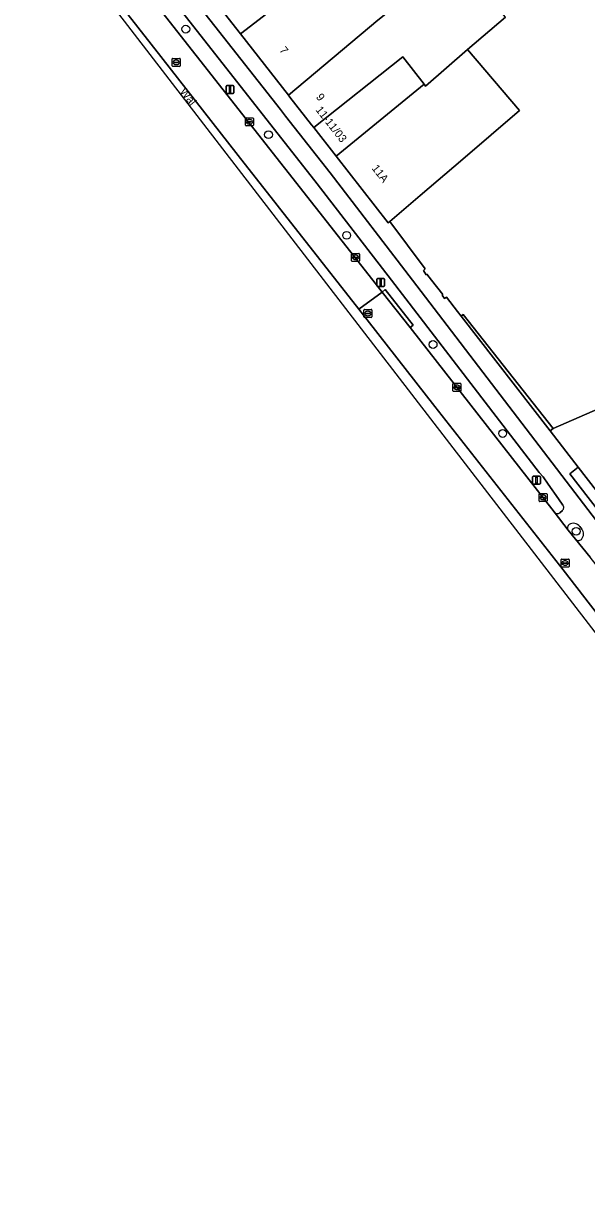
# Model space of a CAD drawing. Extents: x 161087 to 161926, y 382572 to 383873.
# Drawn here: x 161322.6 to 161392.9, y 382884.6 to 383032.1 of the extents above; entities that cross this region are included whole.
import ezdxf

# ---------------------------------------------------------------- set-up
doc = ezdxf.new("R2010")
doc.units = 0
for name, color, linetype in [('IMGEO_Berm_open', 7, 'Continuous'), ('IMGEO_Boom', 7, 'Continuous'), ('IMGEO_Erf', 7, 'Continuous'), ('IMGEO_Fietspad_gesloten', 7, 'Continuous'), ('IMGEO_Kolk', 7, 'Continuous'), ('IMGEO_Lichtmast', 7, 'Continuous'), ('IMGEO_Openbare_ruimte_label', 7, 'Continuous'), ('IMGEO_OVBaan_gesloten', 7, 'Continuous'), ('IMGEO_Pand', 7, 'Continuous'), ('IMGEO_Pand_nummerreeks', 7, 'Continuous'), ('IMGEO_Pand_overbouw', 7, 'Continuous'), ('IMGEO_Rijbaan_lokaal_gesloten', 7, 'Continuous'), ('IMGEO_Rioolput', 7, 'Continuous'), ('IMGEO_Verkeerseiland_onvherhard', 7, 'Continuous'), ('IMGEO_Voetgangersgebied_open', 7, 'Continuous'), ('IMGEO_Voetpad_open', 7, 'Continuous')]:
    doc.layers.add(name, color=color, linetype=linetype)

msp = doc.modelspace()

# ---------------------------------------------------------------- linework, layer by layer
at = {"layer": 'IMGEO_Berm_open'}
for points in [[(161389.95, 382971.93), (161389.41, 382972.72), (161388.13, 382974.53), (161387.47, 382975.44), (161387, 382976), (161368.52, 383000), (161359.24, 383012.06), (161324.61, 383056.16)], [(161322.57, 383055.61), (161323.27, 383054.64), (161325.44, 383051.89), (161366.21, 383000), (161367.36, 382998.52), (161367.76, 382998.83), (161371.24, 382994.39), (161370.85, 382994.09), (161388.86, 382971.06)], [(161389.57, 382970.96), (161389.89, 382971.26)]]:
    msp.add_lwpolyline(points, dxfattribs=at)
for centre, radius, start, end in [((161389.6, 382971.62), 0.463, 308.5817, 42.4392), ((161389.27, 382971.39), 0.525, 219.7231, 305.4695)]:
    msp.add_arc(centre, radius, start, end, dxfattribs=at)
at = {"layer": 'IMGEO_Boom'}
for centre in [(161342.83, 383031.37), (161353.17, 383018.18), (161362.93, 383005.61), (161373.73, 382991.98), (161382.42, 382980.87), (161391.61, 382968.65)]:
    msp.add_circle(centre, 0.489, dxfattribs=at)
at = {"layer": 'IMGEO_Erf'}
msp.add_lwpolyline([(161382.78, 383032.86), (161378.04, 383028.82), (161384.54, 383021.19), (161377.43, 383015.13), (161372.12, 383010.6), (161368.32, 383007.36), (161372.75, 383001.43), (161372.53, 383001.22), (161372.85, 383000.67), (161372.94, 383000.77), (161373.55, 383000), (161374.96, 382998.24), (161374.86, 382998.14), (161375.17, 382997.73), (161375.42, 382997.89), (161376.8, 382996.09), (161377.24, 382995.52), (161377.49, 382995.71), (161388.74, 382981.5), (161410.14, 382990.82)], dxfattribs=at)
at = {"layer": 'IMGEO_Fietspad_gesloten'}
for points in [[(161371.14, 383000), (161360.86, 383013.41), (161355.3, 383020.49), (161354.66, 383021.31), (161325.56, 383058.32), (161324.75, 383059.32), (161323.08, 383057.94), (161323.2, 383057.89), (161324.61, 383056.16), (161359.24, 383012.06), (161368.52, 383000), (161387, 382976), (161387.47, 382975.44), (161388.13, 382974.53), (161389.41, 382972.72), (161389.95, 382971.93)], [(161476.38, 382845.5), (161473.21, 382850.5), (161469.27, 382856.91), (161434.89, 382912.7), (161425.74, 382927.54), (161423, 382931.73), (161421.79, 382933.51), (161421.71, 382933.62), (161420.78, 382934.98), (161418.67, 382938), (161418.42, 382938.34), (161418.17, 382938.68), (161416.01, 382941.49), (161413.74, 382944.45), (161413.38, 382944.91), (161412.67, 382945.83), (161395.78, 382967.85), (161371.14, 383000)], [(161388.86, 382971.06), (161390.62, 382968.78)], [(161389.89, 382971.26), (161389.57, 382970.96)], [(161392.06, 382969.25), (161392.3, 382968.93)], [(161391.51, 382967.66), (161393.34, 382965.41)]]:
    msp.add_lwpolyline(points, dxfattribs=at)
for centre, radius, start, end in [((161389.6, 382971.62), 0.463, 308.5817, 42.4392), ((161389.27, 382971.39), 0.525, 219.7231, 305.4695), ((161391.03, 382969.08), 0.5, 123.8715, 216.1861), ((161391.27, 382968.67), 0.974, 36.3928, 122.5741), ((161391.9, 382968.01), 0.521, 221.5762, 314.4791), ((161391.59, 382968.3), 0.945, 315.6491, 41.5934)]:
    msp.add_arc(centre, radius, start, end, dxfattribs=at)
at = {"layer": 'IMGEO_Kolk'}
for p, q in [((161350.29, 383019.36), (161350.29, 383020.22)), ((161350.36, 383020.29), (161351.21, 383020.29)), ((161351.21, 383019.29), (161350.36, 383019.29)), ((161350.54, 383019.78), (161350.54, 383019.8)), ((161350.98, 383019.75), (161350.58, 383019.75)), ((161350.59, 383019.83), (161350.98, 383019.83)), ((161350.77, 383020.07), (161350.8, 383020.07)), ((161350.8, 383019.51), (161350.77, 383019.51)), ((161351.03, 383019.8), (161351.03, 383019.78)), ((161351.29, 383020.22), (161351.29, 383019.36)), ((161363.54, 383002.43), (161363.54, 383003.28)), ((161363.61, 383003.36), (161364.47, 383003.36)), ((161364.03, 383003.14), (161364.05, 383003.14)), ((161364.54, 383003.28), (161364.54, 383002.43)), ((161364.47, 383002.36), (161363.61, 383002.36)), ((161363.8, 383002.85), (161363.8, 383002.86)), ((161363.84, 383002.9), (161364.24, 383002.9)), ((161364.24, 383002.81), (161363.84, 383002.81)), ((161364.05, 383002.58), (161364.02, 383002.58)), ((161364.28, 383002.86), (161364.28, 383002.85)), ((161376.21, 382986.2), (161376.21, 382987.05)), ((161376.29, 382987.13), (161377.14, 382987.13)), ((161376.7, 382986.9), (161376.72, 382986.9)), ((161377.21, 382987.05), (161377.21, 382986.2)), ((161377.14, 382986.12), (161376.29, 382986.12)), ((161376.47, 382986.62), (161376.47, 382986.63)), ((161376.51, 382986.67), (161376.91, 382986.67)), ((161376.91, 382986.58), (161376.51, 382986.58)), ((161376.72, 382986.35), (161376.7, 382986.35)), ((161376.95, 382986.63), (161376.95, 382986.62)), ((161386.98, 382972.44), (161386.98, 382973.29)), ((161387.05, 382973.37), (161387.91, 382973.37)), ((161387.91, 382972.37), (161387.05, 382972.37)), ((161387.24, 382972.86), (161387.24, 382972.87)), ((161387.28, 382972.91), (161387.68, 382972.91)), ((161387.67, 382972.82), (161387.28, 382972.82)), ((161387.49, 382972.59), (161387.46, 382972.59)), ((161387.47, 382973.15), (161387.49, 382973.15)), ((161387.72, 382972.87), (161387.72, 382972.86)), ((161387.98, 382973.29), (161387.98, 382972.44))]:
    msp.add_line(p, q, dxfattribs=at)
for points in [[(161350.29, 383019.36), (161350.29, 383020.22)], [(161350.36, 383020.29), (161351.21, 383020.29)], [(161351.21, 383019.29), (161350.36, 383019.29)], [(161351.29, 383020.22), (161351.29, 383019.36)], [(161363.54, 383002.43), (161363.54, 383003.28)], [(161363.61, 383003.36), (161364.47, 383003.36)], [(161364.54, 383003.28), (161364.54, 383002.43)], [(161364.47, 383002.36), (161363.61, 383002.36)], [(161376.21, 382986.2), (161376.21, 382987.05)], [(161376.29, 382987.13), (161377.14, 382987.13)], [(161377.21, 382987.05), (161377.21, 382986.2)], [(161377.14, 382986.12), (161376.29, 382986.12)], [(161386.98, 382972.44), (161386.98, 382973.29)], [(161387.05, 382973.37), (161387.91, 382973.37)], [(161387.91, 382972.37), (161387.05, 382972.37)], [(161387.98, 382973.29), (161387.98, 382972.44)]]:
    msp.add_lwpolyline(points, dxfattribs=at)
for centre, radius, start, end in [((161350.36, 383020.21), 0.0765, 91.552, 178.448), ((161350.36, 383020.21), 0.0765, 91.552, 178.448), ((161350.36, 383019.37), 0.0765, 181.552, 268.448), ((161350.36, 383019.37), 0.0765, 181.552, 268.448), ((161350.58, 383019.79), 0.0403, 85.8775, 175.7526), ((161350.58, 383019.78), 0.0366, 178.938, 274.7102), ((161350.99, 383019.79), 0.0386, 1.7309, 96.639), ((161350.99, 383019.79), 0.043, 264.8664, 352.4533), ((161351.21, 383020.21), 0.0765, 1.552, 88.448), ((161351.21, 383020.21), 0.0765, 1.552, 88.448), ((161351.21, 383019.37), 0.0765, 271.552, 358.448), ((161351.21, 383019.37), 0.0765, 271.552, 358.448), ((161363.62, 383003.28), 0.0765, 91.552, 178.448), ((161363.62, 383003.28), 0.0765, 91.552, 178.448), ((161364.46, 383003.28), 0.0765, 1.552, 88.448), ((161364.46, 383003.28), 0.0765, 1.552, 88.448), ((161363.62, 383002.43), 0.0765, 181.552, 268.448), ((161363.62, 383002.43), 0.0765, 181.552, 268.448), ((161363.84, 383002.86), 0.0403, 85.8775, 175.7526), ((161363.83, 383002.85), 0.0366, 178.938, 274.7102), ((161364.24, 383002.86), 0.0386, 1.7309, 96.639), ((161364.24, 383002.86), 0.043, 264.8664, 352.4533), ((161364.46, 383002.43), 0.0765, 271.552, 358.448), ((161364.46, 383002.43), 0.0765, 271.552, 358.448), ((161376.29, 382987.05), 0.0765, 91.552, 178.448), ((161376.29, 382987.05), 0.0765, 91.552, 178.448), ((161377.14, 382987.05), 0.0765, 1.552, 88.448), ((161377.14, 382987.05), 0.0765, 1.552, 88.448), ((161376.29, 382986.2), 0.0765, 181.552, 268.448), ((161376.29, 382986.2), 0.0765, 181.552, 268.448), ((161376.51, 382986.63), 0.0403, 85.8775, 175.7526), ((161376.51, 382986.62), 0.0366, 178.938, 274.7102), ((161376.92, 382986.63), 0.0386, 1.7309, 96.639), ((161376.91, 382986.62), 0.043, 264.8664, 352.4533), ((161377.14, 382986.2), 0.0765, 271.552, 358.448), ((161377.14, 382986.2), 0.0765, 271.552, 358.448), ((161387.05, 382973.29), 0.0765, 91.552, 178.448), ((161387.05, 382973.29), 0.0765, 91.552, 178.448), ((161387.05, 382972.44), 0.0765, 181.552, 268.448), ((161387.05, 382972.44), 0.0765, 181.552, 268.448), ((161387.28, 382972.87), 0.0403, 85.8775, 175.7526), ((161387.27, 382972.86), 0.0366, 178.938, 274.7102), ((161387.68, 382972.87), 0.043, 264.8664, 352.4533), ((161387.68, 382972.87), 0.0386, 1.7309, 96.639), ((161387.9, 382973.29), 0.0765, 1.552, 88.448), ((161387.9, 382973.29), 0.0765, 1.552, 88.448), ((161387.9, 382972.44), 0.0765, 271.552, 358.448), ((161387.9, 382972.44), 0.0765, 271.552, 358.448)]:
    msp.add_arc(centre, radius, start, end, dxfattribs=at)
for centre, major_axis, ratio, start_param, end_param in [((161350.77, 383019.79), (-0.387, 0.002), 0.722429, 4.712389, 7.853982), ((161350.8, 383019.79), (-0.39, 0.002), 0.717154, 1.570796, 4.712389), ((161364.03, 383002.86), (-0.387, 0.002), 0.722429, 4.712389, 7.853982), ((161364.05, 383002.86), (-0.39, 0.002), 0.717154, 1.570796, 4.712389), ((161376.7, 382986.62), (-0.387, 0.002), 0.722429, 4.712389, 7.853982), ((161376.72, 382986.62), (-0.39, 0.002), 0.717154, 1.570796, 4.712389), ((161387.47, 382972.87), (-0.387, 0.002), 0.722429, 4.712389, 7.853982), ((161387.49, 382972.87), (-0.39, 0.002), 0.717154, 1.570796, 4.712389)]:
    msp.add_ellipse(centre, major_axis=major_axis, ratio=ratio, start_param=start_param, end_param=end_param, dxfattribs=at)
at = {"layer": 'IMGEO_Lichtmast'}
for p, q in [((161347.86, 383023.43), (161347.86, 383024.23)), ((161347.86, 383024.23), (161347.86, 383023.43)), ((161347.96, 383024.33), (161348.75, 383024.33)), ((161348.75, 383024.33), (161347.96, 383024.33)), ((161348.85, 383024.23), (161348.85, 383023.43)), ((161348.85, 383023.43), (161348.85, 383024.23)), ((161348.75, 383023.33), (161347.96, 383023.33)), ((161347.96, 383023.33), (161348.75, 383023.33)), ((161366.69, 382999.32), (161366.69, 383000.12)), ((161366.69, 383000.12), (161366.69, 382999.32)), ((161366.79, 383000.22), (161367.58, 383000.22)), ((161367.58, 383000.22), (161366.79, 383000.22)), ((161367.68, 383000.12), (161367.68, 382999.32)), ((161367.68, 382999.32), (161367.68, 383000.12)), ((161367.58, 382999.22), (161366.79, 382999.22)), ((161366.79, 382999.22), (161367.58, 382999.22)), ((161386.15, 382974.63), (161386.15, 382975.43)), ((161386.15, 382975.43), (161386.15, 382974.63)), ((161386.25, 382975.53), (161387.04, 382975.53)), ((161387.04, 382975.53), (161386.25, 382975.53)), ((161387.14, 382975.43), (161387.14, 382974.63)), ((161387.14, 382974.63), (161387.14, 382975.43)), ((161387.04, 382974.53), (161386.25, 382974.53)), ((161386.25, 382974.53), (161387.04, 382974.53))]:
    msp.add_line(p, q, dxfattribs=at)
for points in [[(161348.28, 383024.2), (161348.43, 383024.2), (161348.43, 383023.45), (161348.28, 383023.45), (161348.28, 383024.2)], [(161367.11, 383000.1), (161367.26, 383000.1), (161367.26, 382999.35), (161367.11, 382999.35), (161367.11, 383000.1)], [(161386.57, 382975.41), (161386.72, 382975.41), (161386.72, 382974.66), (161386.57, 382974.66), (161386.57, 382975.41)]]:
    msp.add_lwpolyline(points, dxfattribs=at)
for centre, start, end in [((161347.96, 383024.23), 90, 180), ((161347.96, 383024.23), 90, 180), ((161348.75, 383024.23), 0, 90), ((161348.75, 383024.23), 360, 90), ((161347.96, 383023.43), 180, 270), ((161347.96, 383023.43), 180, 270), ((161348.75, 383023.43), 270, 0), ((161348.75, 383023.43), 270, 0), ((161366.79, 383000.12), 90, 180), ((161366.79, 383000.12), 90, 180), ((161367.58, 383000.12), 0, 90), ((161367.58, 383000.12), 360, 90), ((161366.79, 382999.32), 180, 270), ((161366.79, 382999.32), 180, 270), ((161367.58, 382999.32), 270, 0), ((161367.58, 382999.32), 270, 0), ((161386.25, 382975.43), 90, 180), ((161386.25, 382975.43), 90, 180), ((161387.04, 382975.43), 0, 90), ((161387.04, 382975.43), 360, 90), ((161386.25, 382974.63), 180, 270), ((161386.25, 382974.63), 180, 270), ((161387.04, 382974.63), 270, 0), ((161387.04, 382974.63), 270, 0)]:
    msp.add_arc(centre, 0.1, start, end, dxfattribs=at)
at = {"layer": 'IMGEO_OVBaan_gesloten'}
msp.add_lwpolyline([(161325.44, 383051.89), (161323.37, 383048.79), (161339.71, 383027.96), (161349.39, 383015.58), (161364.47, 382996.4), (161367.36, 382998.52), (161366.21, 383000)], close=True, dxfattribs=at)
msp.add_lwpolyline([(161411.27, 382941.37), (161411.12, 382941.57), (161410.71, 382942.14), (161406.5, 382948.02), (161401.46, 382954.94), (161398.69, 382958.57), (161396.51, 382961.39), (161393.34, 382965.41), (161391.51, 382967.66), (161390.62, 382968.78), (161388.86, 382971.06), (161370.85, 382994.09), (161367.36, 382998.52), (161364.47, 382996.4), (161373.96, 382984.24), (161390, 382963.84), (161396.8, 382955)], dxfattribs=at)
at = {"layer": 'IMGEO_Pand'}
for points in [[(161360.44, 383040.09), (161357.01, 383044.48), (161345.83, 383035.7), (161349.67, 383030.77), (161356.35, 383035.94), (161360.92, 383039.48)], [(161369.97, 383027.91), (161372.6, 383024.48), (161372.79, 383024.24), (161378.04, 383028.82), (161382.78, 383032.86), (161376.56, 383040.16), (161368.61, 383033.89), (161366.84, 383032.49), (161355.65, 383023.12), (161355.85, 383022.86), (161358.55, 383019.41), (161358.82, 383019.07)], [(161366.84, 383032.49), (161368.61, 383033.89), (161366.36, 383036.79), (161364.6, 383035.39), (161363.89, 383036.3), (161363.55, 383036.73), (161361.24, 383039.72), (161360.92, 383039.48), (161356.35, 383035.94), (161349.67, 383030.77), (161355.65, 383023.12)], [(161361.62, 383015.49), (161368.11, 383007.19), (161368.32, 383007.36), (161372.12, 383010.6), (161377.43, 383015.13), (161384.54, 383021.19), (161378.04, 383028.82), (161372.79, 383024.24), (161372.6, 383024.48)], [(161372.6, 383024.48), (161369.97, 383027.91), (161358.82, 383019.07), (161361.62, 383015.49)]]:
    msp.add_lwpolyline(points, close=True, dxfattribs=at)
msp.add_lwpolyline([(161427.62, 382961.52), (161429.51, 382958.92), (161430.87, 382959.95), (161430.33, 382960.66), (161432.33, 382962.19), (161424.9, 382971.78), (161415.57, 382983.83), (161410.14, 382990.82), (161388.74, 382981.5), (161388.37, 382981.18), (161391.88, 382976.66), (161412.08, 382950.59), (161414.6, 382947.35), (161419.43, 382951.12), (161419.61, 382952.38), (161418.96, 382953.26), (161419.28, 382953.5)], dxfattribs=at)
at = {"layer": 'IMGEO_Pand_overbouw'}
msp.add_lwpolyline([(161412.08, 382950.59), (161391.88, 382976.66), (161390.8, 382975.82), (161411, 382949.75)], close=True, dxfattribs=at)
at = {"layer": 'IMGEO_Rijbaan_lokaal_gesloten'}
msp.add_lwpolyline([(161396.8, 382955), (161390, 382963.84), (161373.96, 382984.24), (161364.47, 382996.4), (161349.39, 383015.58), (161339.71, 383027.96), (161323.37, 383048.79), (161322.96, 383048.18), (161399.8, 382948.43), (161459.12, 382855.4), (161473.7, 382833.78), (161479.67, 382828.26)], dxfattribs=at)
at = {"layer": 'IMGEO_Rioolput'}
for p, q in [((161341.13, 383026.79), (161341.13, 383027.64)), ((161341.21, 383027.71), (161342.06, 383027.71)), ((161342.06, 383026.71), (161341.21, 383026.71)), ((161341.39, 383027.21), (161341.39, 383027.22)), ((161341.43, 383027.26), (161341.83, 383027.26)), ((161341.83, 383027.17), (161341.43, 383027.17)), ((161341.62, 383027.49), (161341.64, 383027.49)), ((161341.64, 383026.93), (161341.62, 383026.93)), ((161341.87, 383027.22), (161341.87, 383027.21)), ((161342.13, 383027.64), (161342.13, 383026.79)), ((161365.08, 382995.42), (161365.08, 382996.28)), ((161365.16, 382996.35), (161366.01, 382996.35)), ((161365.34, 382995.84), (161365.34, 382995.86)), ((161365.78, 382995.81), (161365.38, 382995.81)), ((161365.39, 382995.89), (161365.78, 382995.89)), ((161365.57, 382996.13), (161365.6, 382996.13)), ((161365.59, 382995.57), (161365.57, 382995.57)), ((161365.83, 382995.86), (161365.83, 382995.84)), ((161366.09, 382996.28), (161366.09, 382995.42)), ((161366.01, 382995.35), (161365.16, 382995.35)), ((161389.72, 382964.25), (161389.72, 382965.11)), ((161389.79, 382965.18), (161390.65, 382965.18)), ((161389.98, 382964.67), (161389.98, 382964.69)), ((161390.02, 382964.72), (161390.42, 382964.72)), ((161390.42, 382964.64), (161390.02, 382964.64)), ((161390.21, 382964.96), (161390.23, 382964.96)), ((161390.46, 382964.69), (161390.46, 382964.67)), ((161390.72, 382965.11), (161390.72, 382964.25)), ((161390.65, 382964.18), (161389.79, 382964.18)), ((161390.23, 382964.4), (161390.2, 382964.4))]:
    msp.add_line(p, q, dxfattribs=at)
for points in [[(161341.13, 383026.79), (161341.13, 383027.64)], [(161341.21, 383027.71), (161342.06, 383027.71)], [(161342.06, 383026.71), (161341.21, 383026.71)], [(161342.13, 383027.64), (161342.13, 383026.79)], [(161365.08, 382995.42), (161365.08, 382996.28)], [(161365.16, 382996.35), (161366.01, 382996.35)], [(161366.09, 382996.28), (161366.09, 382995.42)], [(161366.01, 382995.35), (161365.16, 382995.35)], [(161389.72, 382964.25), (161389.72, 382965.11)], [(161389.79, 382965.18), (161390.65, 382965.18)], [(161390.72, 382965.11), (161390.72, 382964.25)], [(161390.65, 382964.18), (161389.79, 382964.18)]]:
    msp.add_lwpolyline(points, dxfattribs=at)
for centre, radius, start, end in [((161341.21, 383027.64), 0.0765, 91.552, 178.448), ((161341.21, 383027.64), 0.0765, 91.552, 178.448), ((161341.21, 383026.79), 0.0765, 181.552, 268.448), ((161341.21, 383026.79), 0.0765, 181.552, 268.448), ((161341.43, 383027.22), 0.0403, 85.8775, 175.7526), ((161341.43, 383027.21), 0.0366, 178.938, 274.7102), ((161341.84, 383027.22), 0.0386, 1.7309, 96.639), ((161341.83, 383027.21), 0.043, 264.8664, 352.4533), ((161342.06, 383027.64), 0.0765, 1.552, 88.448), ((161342.06, 383027.64), 0.0765, 1.552, 88.448), ((161342.06, 383026.79), 0.0765, 271.552, 358.448), ((161342.06, 383026.79), 0.0765, 271.552, 358.448), ((161365.16, 382996.28), 0.0765, 91.552, 178.448), ((161365.16, 382996.28), 0.0765, 91.552, 178.448), ((161365.38, 382995.85), 0.0403, 85.8775, 175.7526), ((161365.38, 382995.84), 0.0366, 178.938, 274.7102), ((161365.79, 382995.86), 0.0386, 1.7309, 96.639), ((161365.78, 382995.85), 0.043, 264.8664, 352.4533), ((161366.01, 382996.28), 0.0765, 1.552, 88.448), ((161366.01, 382996.28), 0.0765, 1.552, 88.448), ((161365.16, 382995.43), 0.0765, 181.552, 268.448), ((161365.16, 382995.43), 0.0765, 181.552, 268.448), ((161366.01, 382995.43), 0.0765, 271.552, 358.448), ((161366.01, 382995.43), 0.0765, 271.552, 358.448), ((161389.8, 382965.1), 0.0765, 91.552, 178.448), ((161389.8, 382965.1), 0.0765, 91.552, 178.448), ((161390.02, 382964.68), 0.0403, 85.8775, 175.7526), ((161390.01, 382964.67), 0.0366, 178.938, 274.7102), ((161390.42, 382964.68), 0.0386, 1.7309, 96.639), ((161390.42, 382964.68), 0.043, 264.8664, 352.4533), ((161390.64, 382965.1), 0.0765, 1.552, 88.448), ((161390.64, 382965.1), 0.0765, 1.552, 88.448), ((161389.8, 382964.26), 0.0765, 181.552, 268.448), ((161389.8, 382964.26), 0.0765, 181.552, 268.448), ((161390.64, 382964.26), 0.0765, 271.552, 358.448), ((161390.64, 382964.26), 0.0765, 271.552, 358.448)]:
    msp.add_arc(centre, radius, start, end, dxfattribs=at)
for centre, major_axis, ratio, start_param, end_param in [((161341.62, 383027.21), (-0.387, 0.002), 0.722429, 4.712389, 7.853982), ((161341.64, 383027.21), (-0.39, 0.002), 0.717154, 1.570796, 4.712389), ((161365.57, 382995.85), (-0.387, 0.002), 0.722429, 4.712389, 7.853982), ((161365.6, 382995.85), (-0.39, 0.002), 0.717154, 1.570796, 4.712389), ((161390.21, 382964.68), (-0.387, 0.002), 0.722429, 4.712389, 7.853982), ((161390.23, 382964.68), (-0.39, 0.002), 0.717154, 1.570796, 4.712389)]:
    msp.add_ellipse(centre, major_axis=major_axis, ratio=ratio, start_param=start_param, end_param=end_param, dxfattribs=at)
at = {"layer": 'IMGEO_Verkeerseiland_onvherhard'}
for points in [[(161392.3, 382968.93), (161392.06, 382969.25)], [(161390.62, 382968.78), (161391.51, 382967.66)]]:
    msp.add_lwpolyline(points, dxfattribs=at)
for centre, radius, start, end in [((161391.03, 382969.08), 0.5, 123.8715, 216.1861), ((161391.27, 382968.67), 0.974, 36.3928, 122.5741), ((161391.9, 382968.01), 0.521, 221.5762, 314.4791), ((161391.59, 382968.3), 0.945, 315.6491, 41.5934)]:
    msp.add_arc(centre, radius, start, end, dxfattribs=at)
at = {"layer": 'IMGEO_Voetgangersgebied_open'}
for points in [[(161388.37, 382981.18), (161388.74, 382981.5), (161377.49, 382995.71), (161377.24, 382995.52)], [(161412.08, 382950.59), (161391.88, 382976.66), (161390.8, 382975.82), (161411, 382949.75)]]:
    msp.add_lwpolyline(points, close=True, dxfattribs=at)
at = {"layer": 'IMGEO_Voetpad_open'}
for points in [[(161325.56, 383058.32), (161354.66, 383021.31), (161355.3, 383020.49), (161360.86, 383013.41), (161371.14, 383000), (161395.78, 382967.85), (161412.67, 382945.83), (161414.6, 382947.35), (161412.08, 382950.59)], [(161411, 382949.75), (161390.8, 382975.82), (161391.88, 382976.66), (161388.37, 382981.18), (161377.24, 382995.52), (161376.8, 382996.09), (161375.42, 382997.89), (161375.17, 382997.73), (161374.86, 382998.14), (161374.96, 382998.24), (161373.55, 383000), (161372.94, 383000.77), (161372.85, 383000.67), (161372.53, 383001.22), (161372.75, 383001.43), (161368.32, 383007.36), (161368.11, 383007.19), (161361.62, 383015.49), (161358.82, 383019.07), (161358.55, 383019.41), (161355.85, 383022.86), (161355.65, 383023.12), (161349.67, 383030.77), (161345.83, 383035.7)]]:
    msp.add_lwpolyline(points, dxfattribs=at)
msp.add_lwpolyline([(161367.76, 382998.83), (161367.36, 382998.52), (161370.85, 382994.09), (161371.24, 382994.39)], close=True, dxfattribs=at)

# ---------------------------------------------------------------- texts
at = {"layer": 'IMGEO_Openbare_ruimte_label'}
msp.add_text('Wal', height=1, rotation=308.257, dxfattribs=at).set_placement((161342.02, 383023.54))
at = {"layer": 'IMGEO_Pand_nummerreeks'}
for s, rotation, p in [('7', 307.9754, (161354.48, 383028.71)), ('9', 308.0499, (161359.05, 383022.86)), ('11-11/03', 308.0499, (161359, 383021.27)), ('11A', 308.0525, (161366.01, 383013.97))]:
    msp.add_text(s, height=1, rotation=rotation, dxfattribs=at).set_placement(p)

doc.saveas('drawing.dxf')
